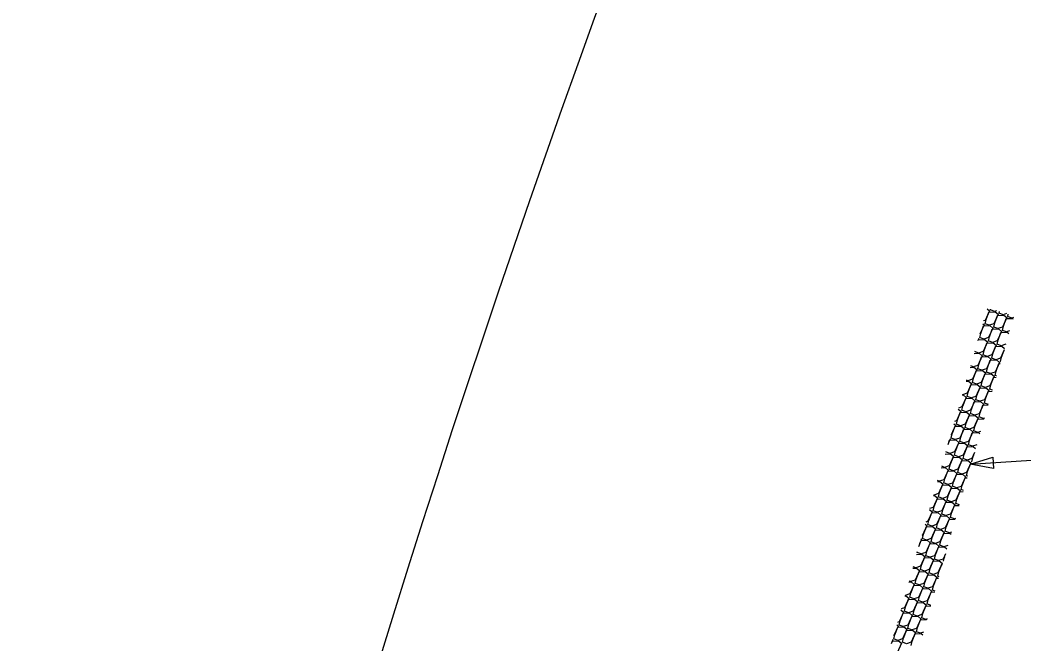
# Model space of a CAD drawing. Extents: x 2384780 to 2405432, y 547869 to 573706.
# Drawn here: x 2400203.2 to 2400420.7, y 568887.8 to 569022.9 of the extents above; entities that cross this region are included whole.
import ezdxf

# ---------------------------------------------------------------- set-up
doc = ezdxf.new("R2010")
doc.units = 0
for name, color, linetype in [('Old_Level_19', 7, 'Continuous'), ('Old_Level_20', 7, 'Continuous'), ('Old_Level_5', 7, 'Continuous')]:
    doc.layers.add(name, color=color, linetype=linetype)

msp = doc.modelspace()

# ---------------------------------------------------------------- linework, layer by layer
at = {"layer": 'Old_Level_19'}
msp.add_arc((2403051.7, 568034.46), 2898, 142.84348, 169.39081, dxfattribs=at)
at = {"layer": 'Old_Level_20'}
for points in [[(2400412.75, 568960.35), (2400413.25, 568959.93), (2400412.31, 568957.85), (2400412, 568957.75)], [(2400412.31, 568957.13), (2400412.53, 568958.06), (2400413.15, 568959.68), (2400414.48, 568959.75), (2400415.13, 568959.21), (2400414.19, 568957.13), (2400413.19, 568956.8), (2400412.31, 568957.13)], [(2400413.47, 568960.14), (2400413.51, 568960.32)], [(2400414.79, 568959.95), (2400414.35, 568959.8), (2400413.47, 568960.14)], [(2400414.19, 568956.41), (2400414.41, 568957.34), (2400415.03, 568958.96), (2400416.35, 568959.03), (2400417, 568958.49), (2400416.06, 568956.41), (2400415.07, 568956.08), (2400414.19, 568956.41)], [(2400415.34, 568959.42), (2400415.43, 568959.77)], [(2400416.95, 568959.33), (2400416.22, 568959.08), (2400415.34, 568959.42)], [(2400417.22, 568958.7), (2400417.34, 568959.21)], [(2400411.16, 568954.13), (2400411.38, 568955.05), (2400412, 568956.68), (2400413.32, 568956.75), (2400413.97, 568956.21), (2400413.03, 568954.13), (2400412.04, 568953.79), (2400411.16, 568954.13)], [(2400411.83, 568957.15), (2400412.1, 568956.93), (2400411.18, 568954.9)], [(2400416.07, 568955.69), (2400416.28, 568956.62), (2400416.91, 568958.24), (2400418.23, 568958.31), (2400418.37, 568958.19)], [(2400418.46, 568958.48), (2400418.1, 568958.36), (2400417.22, 568958.7)], [(2400413.04, 568953.41), (2400413.25, 568954.33), (2400413.88, 568955.96), (2400415.2, 568956.03), (2400415.85, 568955.49), (2400414.91, 568953.41), (2400413.91, 568953.07), (2400413.04, 568953.41)], [(2400414.91, 568952.69), (2400415.13, 568953.61), (2400415.75, 568955.24), (2400417.08, 568955.31), (2400417.45, 568954.99)], [(2400417.62, 568955.58), (2400416.94, 568955.36), (2400416.07, 568955.69)], [(2400410.77, 568953.48), (2400410.85, 568953.67), (2400412.17, 568953.74), (2400412.82, 568953.2), (2400411.88, 568951.12), (2400410.88, 568950.78), (2400410.08, 568951.09)], [(2400410.91, 568953.95), (2400410.94, 568953.92), (2400410.82, 568953.66)], [(2400411.88, 568950.4), (2400412.1, 568951.33), (2400412.72, 568952.95), (2400414.04, 568953.02), (2400414.7, 568952.48), (2400413.76, 568950.4), (2400412.76, 568950.06), (2400411.88, 568950.4)], [(2400413.76, 568949.68), (2400413.98, 568950.6), (2400414.6, 568952.23), (2400415.92, 568952.3), (2400416.53, 568951.8)], [(2400416.79, 568952.69), (2400416.79, 568952.69), (2400415.79, 568952.35), (2400414.91, 568952.69)], [(2400409.96, 568950.68), (2400411.01, 568950.73), (2400411.66, 568950.2), (2400410.73, 568948.11), (2400409.73, 568947.78), (2400409.19, 568947.99)], [(2400410.73, 568947.4), (2400410.94, 568948.32), (2400411.57, 568949.94), (2400412.89, 568950.01), (2400413.54, 568949.48), (2400412.6, 568947.39), (2400411.61, 568947.06), (2400410.73, 568947.4)], [(2400416.43, 568951.45), (2400415.63, 568949.68), (2400414.64, 568949.34), (2400413.76, 568949.68)], [(2400415.64, 568948.96), (2400415.85, 568949.88), (2400416.37, 568951.23)], [(2400412.61, 568946.67), (2400412.82, 568947.6), (2400413.44, 568949.22), (2400414.77, 568949.29), (2400415.42, 568948.76), (2400414.48, 568946.67), (2400413.48, 568946.34), (2400412.61, 568946.67)], [(2400414.48, 568945.95), (2400414.7, 568946.88), (2400415.32, 568948.5), (2400415.59, 568948.52)], [(2400415.71, 568948.93), (2400415.64, 568948.96)], [(2400409.1, 568947.69), (2400409.86, 568947.73), (2400410.51, 568947.19), (2400409.57, 568945.11), (2400408.58, 568944.77), (2400408.29, 568944.88)], [(2400409.58, 568944.39), (2400409.79, 568945.31), (2400410.41, 568946.94), (2400411.74, 568947.01), (2400412.39, 568946.47), (2400411.45, 568944.39), (2400410.45, 568944.05), (2400409.58, 568944.39)], [(2400411.45, 568943.67), (2400411.67, 568944.59), (2400412.29, 568946.22), (2400413.61, 568946.29), (2400414.26, 568945.75), (2400413.33, 568943.67), (2400412.33, 568943.33), (2400411.45, 568943.67)], [(2400414.81, 568945.83), (2400414.48, 568945.95)], [(2400408.24, 568944.7), (2400408.71, 568944.72), (2400409.36, 568944.18), (2400408.42, 568942.1), (2400407.42, 568941.77), (2400407.4, 568941.77)], [(2400408.42, 568941.38), (2400408.64, 568942.31), (2400409.26, 568943.93), (2400410.58, 568944), (2400411.23, 568943.46), (2400410.29, 568941.38), (2400409.3, 568941.05), (2400408.42, 568941.38)], [(2400413.33, 568942.95), (2400413.54, 568943.87), (2400414.17, 568945.5), (2400414.73, 568945.53)], [(2400407.38, 568941.71), (2400407.55, 568941.72), (2400408.2, 568941.18), (2400407.26, 568939.1), (2400406.56, 568938.86)], [(2400410.3, 568940.66), (2400410.51, 568941.59), (2400411.14, 568943.21), (2400412.46, 568943.28), (2400413.11, 568942.74), (2400412.17, 568940.66), (2400411.18, 568940.33), (2400410.3, 568940.66)], [(2400412.17, 568939.94), (2400412.39, 568940.87), (2400413.01, 568942.49), (2400413.86, 568942.54)], [(2400413.92, 568942.72), (2400413.33, 568942.95)], [(2400407.27, 568938.38), (2400407.48, 568939.3), (2400408.11, 568940.93), (2400409.43, 568941), (2400410.08, 568940.46), (2400409.14, 568938.38), (2400408.14, 568938.04), (2400407.27, 568938.38)], [(2400409.14, 568937.66), (2400409.36, 568938.58), (2400409.98, 568940.2), (2400411.31, 568940.28), (2400411.96, 568939.74), (2400411.02, 568937.65), (2400410.02, 568937.32), (2400409.14, 568937.66)], [(2400411.02, 568936.94), (2400411.24, 568937.86), (2400411.86, 568939.48), (2400413, 568939.55)], [(2400413.02, 568939.62), (2400412.17, 568939.94)], [(2400406.49, 568938.63), (2400407.05, 568938.17), (2400406.11, 568936.09), (2400405.72, 568935.96)], [(2400406.11, 568935.37), (2400406.33, 568936.29), (2400406.95, 568937.92), (2400408.28, 568937.99), (2400408.93, 568937.45), (2400407.99, 568935.37), (2400406.99, 568935.03), (2400406.11, 568935.37)], [(2400407.99, 568934.65), (2400408.21, 568935.57), (2400408.83, 568937.2), (2400410.15, 568937.27), (2400410.8, 568936.73), (2400409.86, 568934.65), (2400408.87, 568934.31), (2400407.99, 568934.65)], [(2400405.57, 568935.43), (2400405.9, 568935.17), (2400404.96, 568933.08), (2400404.89, 568933.06)], [(2400404.96, 568932.36), (2400405.17, 568933.29), (2400405.8, 568934.91), (2400407.12, 568934.98), (2400407.77, 568934.44), (2400406.83, 568932.36), (2400405.84, 568932.03), (2400404.96, 568932.36)], [(2400409.87, 568933.93), (2400410.08, 568934.85), (2400410.71, 568936.48), (2400412.03, 568936.55), (2400412.12, 568936.48)], [(2400412.18, 568936.69), (2400411.9, 568936.6), (2400411.02, 568936.94)], [(2400406.84, 568931.64), (2400407.05, 568932.57), (2400407.67, 568934.19), (2400409, 568934.26), (2400409.65, 568933.72), (2400408.71, 568931.64), (2400407.71, 568931.31), (2400406.84, 568931.64)], [(2400408.71, 568930.92), (2400408.93, 568931.85), (2400409.55, 568933.47), (2400410.87, 568933.54), (2400411.2, 568933.28)], [(2400411.35, 568933.8), (2400410.74, 568933.59), (2400409.87, 568933.93)], [(2400404.29, 568930.99), (2400404.64, 568931.91), (2400405.97, 568931.98), (2400406.62, 568931.44), (2400405.68, 568929.36), (2400404.68, 568929.02), (2400403.82, 568929.35)], [(2400404.65, 568932.23), (2400404.74, 568932.16), (2400404.43, 568931.47)], [(2400405.68, 568928.64), (2400405.9, 568929.56), (2400406.52, 568931.19), (2400407.84, 568931.26), (2400408.49, 568930.72), (2400407.56, 568928.64), (2400406.56, 568928.3), (2400405.68, 568928.64)], [(2400407.56, 568927.92), (2400407.77, 568928.84), (2400408.4, 568930.47), (2400409.72, 568930.54), (2400410.27, 568930.08)], [(2400410.51, 568930.9), (2400409.59, 568930.59), (2400408.71, 568930.92)], [(2400403.69, 568928.91), (2400404.81, 568928.97), (2400405.46, 568928.43), (2400404.53, 568926.35), (2400403.53, 568926.02), (2400402.93, 568926.25)], [(2400410.04, 568929.26), (2400409.43, 568927.92), (2400408.44, 568927.58), (2400407.56, 568927.92)], [(2400409.43, 568927.2), (2400409.65, 568928.12), (2400409.89, 568928.75)], [(2400404.53, 568925.63), (2400404.74, 568926.56), (2400405.37, 568928.18), (2400406.69, 568928.25), (2400407.34, 568927.71), (2400406.4, 568925.63), (2400405.41, 568925.3), (2400404.53, 568925.63)], [(2400406.4, 568924.91), (2400406.62, 568925.84), (2400407.24, 568927.46), (2400408.57, 568927.53), (2400409.22, 568926.99), (2400408.28, 568924.91), (2400407.28, 568924.57), (2400406.4, 568924.91)], [(2400408.28, 568924.19), (2400408.5, 568925.12), (2400409.12, 568926.74), (2400409.32, 568926.75)], [(2400409.44, 568927.19), (2400409.43, 568927.2)], [(2400402.83, 568925.92), (2400403.66, 568925.97), (2400404.31, 568925.43), (2400403.37, 568923.34), (2400402.38, 568923.01), (2400402.03, 568923.14)], [(2400403.37, 568922.63), (2400403.59, 568923.55), (2400404.21, 568925.17), (2400405.54, 568925.24), (2400406.19, 568924.71), (2400405.25, 568922.62), (2400404.25, 568922.29), (2400403.37, 568922.63)], [(2400405.25, 568921.91), (2400405.47, 568922.83), (2400406.09, 568924.45), (2400407.41, 568924.52), (2400408.06, 568923.99), (2400407.12, 568921.9), (2400406.13, 568921.57), (2400405.25, 568921.91)], [(2400408.55, 568924.09), (2400408.28, 568924.19)], [(2400401.97, 568922.93), (2400402.51, 568922.96), (2400403.16, 568922.42), (2400402.22, 568920.34), (2400401.22, 568920), (2400401.14, 568920.04)], [(2400402.22, 568919.62), (2400402.44, 568920.54), (2400403.06, 568922.17), (2400404.38, 568922.24), (2400405.03, 568921.7), (2400404.09, 568919.62), (2400403.1, 568919.28), (2400402.22, 568919.62)], [(2400407.13, 568921.19), (2400407.34, 568922.11), (2400407.97, 568923.73), (2400408.45, 568923.76)], [(2400401.11, 568919.94), (2400401.35, 568919.95), (2400402, 568919.41), (2400401.06, 568917.33), (2400400.28, 568917.07)], [(2400404.1, 568918.9), (2400404.31, 568919.82), (2400404.94, 568921.45), (2400406.26, 568921.52), (2400406.91, 568920.98), (2400405.97, 568918.9), (2400404.97, 568918.56), (2400404.1, 568918.9)], [(2400405.97, 568918.18), (2400406.19, 568919.1), (2400406.81, 568920.73), (2400407.59, 568920.77)], [(2400407.65, 568920.98), (2400407.13, 568921.19)], [(2400401.07, 568916.61), (2400401.28, 568917.54), (2400401.91, 568919.16), (2400403.23, 568919.23), (2400403.88, 568918.69), (2400402.94, 568916.61), (2400401.94, 568916.28), (2400401.07, 568916.61)], [(2400402.94, 568915.89), (2400403.16, 568916.82), (2400403.78, 568918.44), (2400405.1, 568918.51), (2400405.75, 568917.97), (2400404.82, 568915.89), (2400403.82, 568915.56), (2400402.94, 568915.89)], [(2400404.82, 568915.17), (2400405.03, 568916.1), (2400405.66, 568917.72), (2400406.73, 568917.78)], [(2400406.76, 568917.88), (2400405.97, 568918.18)], [(2400400.24, 568916.91), (2400400.85, 568916.41), (2400399.91, 568914.33), (2400399.45, 568914.17)], [(2400399.91, 568913.61), (2400400.13, 568914.53), (2400400.75, 568916.16), (2400402.07, 568916.23), (2400402.72, 568915.69), (2400401.79, 568913.61), (2400400.79, 568913.27), (2400399.91, 568913.61)], [(2400401.79, 568912.89), (2400402, 568913.81), (2400402.63, 568915.44), (2400403.95, 568915.51), (2400404.6, 568914.97), (2400403.66, 568912.89), (2400402.67, 568912.55), (2400401.79, 568912.89)], [(2400399.32, 568913.71), (2400399.69, 568913.4), (2400398.76, 568911.32), (2400398.63, 568911.28)], [(2400398.76, 568910.6), (2400398.97, 568911.53), (2400399.6, 568913.15), (2400400.92, 568913.22), (2400401.57, 568912.68), (2400400.63, 568910.6), (2400399.64, 568910.26), (2400398.76, 568910.6)], [(2400403.67, 568912.17), (2400403.88, 568913.09), (2400404.5, 568914.72), (2400405.83, 568914.79), (2400405.86, 568914.76)], [(2400405.9, 568914.91), (2400405.7, 568914.84), (2400404.82, 568915.17)], [(2400400.63, 568909.88), (2400400.85, 568910.81), (2400401.47, 568912.43), (2400402.8, 568912.5), (2400403.45, 568911.96), (2400402.51, 568909.88), (2400401.51, 568909.54), (2400400.63, 568909.88)], [(2400402.51, 568909.16), (2400402.73, 568910.08), (2400403.35, 568911.71), (2400404.67, 568911.78), (2400404.94, 568911.56)], [(2400405.07, 568912.01), (2400404.54, 568911.83), (2400403.67, 568912.17)], [(2400397.96, 568908.88), (2400398.44, 568910.14), (2400399.77, 568910.21), (2400400.42, 568909.68), (2400399.48, 568907.59), (2400398.48, 568907.26), (2400397.6, 568907.6)], [(2400398.41, 568910.5), (2400398.54, 568910.4), (2400398.13, 568909.48)], [(2400399.48, 568906.87), (2400399.7, 568907.8), (2400400.32, 568909.42), (2400401.64, 568909.49), (2400402.29, 568908.96), (2400401.35, 568906.87), (2400400.36, 568906.54), (2400399.48, 568906.87)], [(2400401.36, 568906.15), (2400401.57, 568907.08), (2400402.2, 568908.7), (2400403.52, 568908.77), (2400404.04, 568908.34)], [(2400404.26, 568909.12), (2400403.39, 568908.82), (2400402.51, 568909.16)], [(2400397.47, 568907.15), (2400398.61, 568907.21), (2400399.26, 568906.67), (2400398.32, 568904.59), (2400397.33, 568904.25), (2400396.72, 568904.49)], [(2400397.6, 568907.6), (2400397.64, 568907.76)], [(2400403.74, 568907.29), (2400403.23, 568906.15), (2400402.23, 568905.82), (2400401.36, 568906.15)], [(2400403.29, 568905.69), (2400403.45, 568906.36), (2400403.57, 568906.68)], [(2400398.33, 568903.87), (2400398.54, 568904.79), (2400399.17, 568906.42), (2400400.49, 568906.49), (2400401.14, 568905.95), (2400400.2, 568903.87), (2400399.2, 568903.53), (2400398.33, 568903.87)], [(2400400.2, 568903.15), (2400400.42, 568904.07), (2400401.04, 568905.7), (2400402.37, 568905.77), (2400403.02, 568905.23), (2400402.08, 568903.15), (2400401.08, 568902.81), (2400400.2, 568903.15)], [(2400402.08, 568902.43), (2400402.29, 568903.35), (2400402.92, 568904.98), (2400403.1, 568904.99)], [(2400396.63, 568904.16), (2400397.46, 568904.2), (2400398.11, 568903.66), (2400397.17, 568901.58), (2400396.17, 568901.25), (2400395.84, 568901.37)], [(2400397.17, 568900.86), (2400397.39, 568901.79), (2400398.01, 568903.41), (2400399.33, 568903.48), (2400399.98, 568902.94), (2400399.05, 568900.86), (2400398.05, 568900.53), (2400397.17, 568900.86)], [(2400399.05, 568900.14), (2400399.26, 568901.07), (2400399.89, 568902.69), (2400401.21, 568902.76), (2400401.86, 568902.22), (2400400.92, 568900.14), (2400399.93, 568899.81), (2400399.05, 568900.14)], [(2400402.35, 568902.33), (2400402.08, 568902.43)], [(2400395.79, 568901.17), (2400396.3, 568901.2), (2400396.95, 568900.66), (2400396.02, 568898.58), (2400395.02, 568898.24), (2400394.97, 568898.26)], [(2400396.02, 568897.86), (2400396.23, 568898.78), (2400396.86, 568900.41), (2400398.18, 568900.48), (2400398.83, 568899.94), (2400397.89, 568897.85), (2400396.9, 568897.52), (2400396.02, 568897.86)], [(2400400.93, 568899.42), (2400401.14, 568900.35), (2400401.76, 568901.97), (2400402.25, 568902)], [(2400394.94, 568898.18), (2400395.15, 568898.19), (2400395.8, 568897.65), (2400394.86, 568895.57), (2400394.14, 568895.33)], [(2400397.9, 568897.14), (2400398.11, 568898.06), (2400398.73, 568899.68), (2400400.06, 568899.76), (2400400.71, 568899.22), (2400399.77, 568897.13), (2400398.77, 568896.8), (2400397.9, 568897.14)], [(2400399.77, 568896.42), (2400399.99, 568897.34), (2400400.61, 568898.96), (2400401.41, 568899.01)], [(2400401.47, 568899.21), (2400400.93, 568899.42)], [(2400394.86, 568894.85), (2400395.08, 568895.77), (2400395.7, 568897.4), (2400397.03, 568897.47), (2400397.68, 568896.93), (2400396.74, 568894.85), (2400395.74, 568894.51), (2400394.86, 568894.85)], [(2400396.74, 568894.13), (2400396.96, 568895.05), (2400397.58, 568896.68), (2400398.9, 568896.75), (2400399.55, 568896.21), (2400398.62, 568894.13), (2400397.62, 568893.79), (2400396.74, 568894.13)], [(2400398.62, 568893.41), (2400398.83, 568894.33), (2400399.46, 568895.96), (2400400.57, 568896.02)], [(2400400.59, 568896.1), (2400399.77, 568896.42)], [(2400394.08, 568895.11), (2400394.65, 568894.65), (2400393.71, 568892.56), (2400393.33, 568892.43)], [(2400393.71, 568891.84), (2400393.93, 568892.77), (2400394.55, 568894.39), (2400395.87, 568894.46), (2400396.52, 568893.92), (2400395.58, 568891.84), (2400394.59, 568891.51), (2400393.71, 568891.84)], [(2400395.59, 568891.12), (2400395.8, 568892.05), (2400396.43, 568893.67), (2400397.75, 568893.74), (2400398.4, 568893.2), (2400397.46, 568891.12), (2400396.46, 568890.79), (2400395.59, 568891.12)], [(2400393.18, 568891.9), (2400393.49, 568891.64), (2400392.55, 568889.56), (2400392.51, 568889.54)], [(2400392.56, 568888.84), (2400392.77, 568889.76), (2400393.4, 568891.39), (2400394.72, 568891.46), (2400395.37, 568890.92), (2400394.43, 568888.84), (2400393.43, 568888.5), (2400392.56, 568888.84)], [(2400397.46, 568890.4), (2400397.68, 568891.33), (2400398.3, 568892.95), (2400399.63, 568893.02), (2400399.71, 568892.95)], [(2400399.77, 568893.16), (2400399.5, 568893.07), (2400398.62, 568893.41)], [(2400394.43, 568888.12), (2400394.65, 568889.04), (2400395.27, 568890.67), (2400396.6, 568890.74), (2400397.25, 568890.2), (2400396.31, 568888.12), (2400395.31, 568887.78), (2400394.43, 568888.12)], [(2400396.31, 568887.4), (2400396.53, 568888.32), (2400397.15, 568889.95), (2400398.47, 568890.02), (2400398.8, 568889.74)], [(2400398.95, 568890.27), (2400398.34, 568890.07), (2400397.46, 568890.4)], [(2400392.03, 568887.82), (2400392.24, 568888.38), (2400393.57, 568888.45), (2400394.22, 568887.91), (2400393.28, 568885.83), (2400392.28, 568885.49), (2400391.46, 568885.81)], [(2400392.27, 568888.69), (2400392.34, 568888.63), (2400392.12, 568888.14)]]:
    msp.add_lwpolyline(points, dxfattribs=at)
at = {"layer": 'Old_Level_5'}
msp.add_line((2400409.09, 568926.68), (2400464.16, 568930.35), dxfattribs=at)
msp.add_lwpolyline([(2400414.17, 568925.76), (2400409.09, 568926.68), (2400414, 568928.26)], close=True, dxfattribs=at)

doc.saveas('drawing.dxf')
